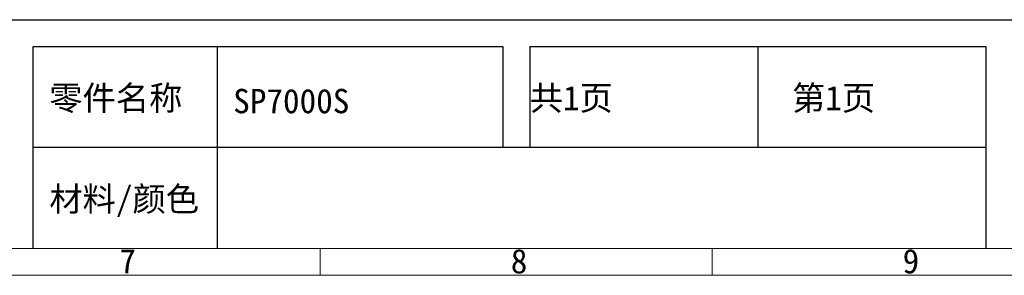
# Model space of a CAD drawing. Header units: millimetres. Extents: x 990 to 1809, y 0 to 562.
# Tile 469 of 550: x 1500 to 1706, y 0 to 53. Entities that reach past the tile are written whole.
import ezdxf

# ---------------------------------------------------------------- set-up
doc = ezdxf.new("R2010")
doc.units = ezdxf.units.MM
doc.layers.add('7标注层', color=4, linetype='Continuous', lineweight=18)
doc.styles.add('1.0', font='txt', dxfattribs={"height": 2.5})
doc.styles.add('1111', font='txt', dxfattribs={"height": 2})

# ---------------------------------------------------------------- blocks, each defined once
blk = doc.blocks.new('21022701')
at = {"color": 4}
for p, q in [((271.126, 1.874), (1.874, 1.874)), ((191.1, 0), (191.1, 1.874)), ((218.4, 0), (218.4, 1.874)), ((273, 0), (0, 0))]:
    blk.add_line(p, q, dxfattribs=at)
at = {"color": 4, "char_height": 1.7, "width": 1.83173, "attachment_point": 1, "style": '1111'}
for s, insert in [('\\pi0.4535;{\\fSimSun|b1|i0|c134|p2;7}', (176.647, 1.835)), ('\\pi0.42548;{\\fSimSun|b1|i0|c134|p2;8}', (203.947, 1.835)), ('\\pi0.42548;{\\fSimSun|b1|i0|c134|p2;9}', (231.247, 1.835))]:
    blk.add_mtext(s, dxfattribs=dict(at, insert=insert))

msp = doc.modelspace()

# ---------------------------------------------------------------- linework, layer by layer
at = {"color": 4, "lineweight": -3}
for p, q in [((1502.875, 5.622), (1502.875, 47.839)), ((1502.875, 47.839), (1601.03, 47.839)), ((1601.03, 47.839), (1601.03, 26.73)), ((1606.659, 47.839), (1701.999, 47.839)), ((1606.659, 47.839), (1606.659, 26.73)), ((1654.329, 47.839), (1654.329, 26.73)), ((1701.999, 47.839), (1701.999, 5.622))]:
    msp.add_line(p, q, dxfattribs=at)
at = {"color": 4}
for p, q in [((1541.313, 47.839), (1541.313, 5.622)), ((1701.999, 26.73), (1502.875, 26.73))]:
    msp.add_line(p, q, dxfattribs=at)
at = {"layer": '7标注层', "color": 4, "lineweight": 30}
msp.add_line((1340.885, 53.468), (1802.969, 53.468), dxfattribs=at)

# ---------------------------------------------------------------- block references
at = {"layer": '7标注层', "xscale": 3, "yscale": 3, "zscale": 3}
msp.add_blockref('21022701', (989.591, 0), dxfattribs=at)

# ---------------------------------------------------------------- texts
at = {"color": 4, "char_height": 5.1, "width": 60.06676, "attachment_point": 1, "style": '1111'}
for s, insert in [('{\\fSimSun|b1|i0|c134|p2;零件名称}', (1506.248, 39.631)), ('{\\fSimSun|b1|i0|c134|p2;材料/颜色}', (1506.248, 18.522))]:
    msp.add_mtext(s, dxfattribs=dict(at, insert=insert))
at = {"layer": '7标注层', "color": 4, "char_height": 5.1, "attachment_point": 1}
for s, insert, width, style in [('{\\fSimSun|b1|i0|c134|p2;共1页}', (1606.659, 39.631), 47.6703, '1111'), ('\\pi7.1482;{\\fSimSun|b1|i0|c134|p2;第1页}', (1654.329, 39.631), 47.6703, '1111'), ('{\\fSimSun|b1|i0|c134|p2;SP7000S}', (1544.687, 38.998), 60.06676, '1111'), ('\\pi16.53;1:3', (1454.528, 15.942), 42.71779, '1.0')]:
    msp.add_mtext(s, dxfattribs=dict(at, insert=insert, width=width, style=style))

doc.saveas('drawing.dxf')
